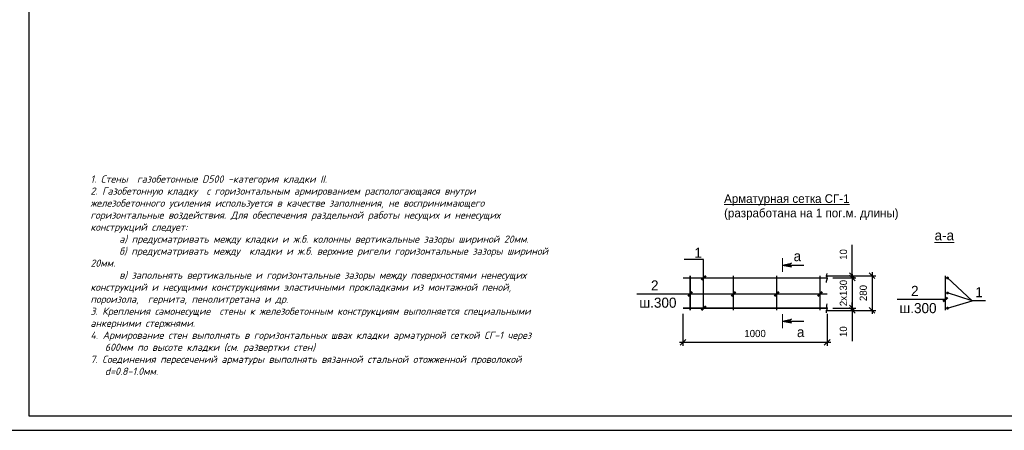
# Model space of a CAD drawing. Header units: millimetres. Extents: x -33345 to 4712671, y -3392 to 121473.
# Tile 680 of 1056: x 3555789 to 3589926, y 44501 to 58745. Entities that reach past the tile are written whole.
import ezdxf
from ezdxf.enums import TextEntityAlignment as Align

# ---------------------------------------------------------------- set-up
doc = ezdxf.new("R2010")
doc.units = ezdxf.units.MM
for name, color, linetype, lineweight in [('.', 7, 'Continuous', 15), ('0.25', 7, 'Continuous', 25), ('ACO-размер', 7, 'Continuous', 13), ('IB- Текст', 161, 'Continuous', 0), ('Штриховая-АСО', 8, 'Continuous', 15)]:
    doc.layers.add(name, color=color, linetype=linetype, lineweight=lineweight)
doc.styles.add('_text', font='isocpeui.ttf')
doc.styles.add('RUSS', font='RUSS.shx', dxfattribs={"width": 0.8, "oblique": 15, "height": 250})
doc.styles.add('X-U-RW-01$0$StyleROMANS', font='GOTHIC.TTF')
doc.dimstyles.new('RUSS$0', dxfattribs={"dimscale": 0, "dimtxt": 2.5, "dimasz": 2, "dimexe": 1.25, "dimexo": 2, "dimgap": 1.75, "dimtad": 1, "dimdec": 0, "dimlfac": 100, "dimzin": 0, "dimdsep": 46, "dimtxsty": 'RUSS', "dimblk1": 'OBLIQUE', "dimblk2": 'OBLIQUE', "dimsah": 1, "dimcen": 3, "dimdle": 1.25, "dimclrt": 1, "dimadec": 0, "dimazin": 0, "dimtfac": 0.75, "dimtdec": 0, "dimtmove": 0, "dimatfit": 0, "dimldrblk": 'OBLIQUE', "dimfxl": 1, "dimtvp": 1.5, "dimtolj": 1, "dimtzin": 0, "dimarcsym": 0})

# ---------------------------------------------------------------- blocks, each defined once
blk = doc.blocks.new('*U283')
at = {"layer": '0.25', "color": 5, "linetype": 'Continuous', "lineweight": 25, "ltscale": 100}
blk.add_lwpolyline([(-68938, 0), (0, 0), (0, 42000), (-68938, 42000), (-68938, 0)], dxfattribs=at)
at = {"layer": '0.25', "color": 7, "linetype": 'Continuous', "lineweight": 30, "ltscale": 100}
blk.add_lwpolyline([(-66938, 500), (-500, 500), (-500, 41500), (-66938, 41500), (-66938, 500)], dxfattribs=at)
blk = doc.blocks.new('_Oblique')
at = {"color": 0, "linetype": 'ByBlock', "lineweight": -2}
blk.add_line((-0.5, -0.5), (0.5, 0.5), dxfattribs=at)
blk = doc.blocks.new('*D2381')
at = {"layer": 'ACO-размер', "color": 0, "lineweight": -2, "ltscale": 5, "transparency": 16777216}
for p, q in [((3578785, 48538), (3578785, 47427)), ((3583785, 48538), (3583785, 47427)), ((3583910, 47552), (3578660, 47552))]:
    blk.add_line(p, q, dxfattribs=at)
at = {"layer": 'Defpoints', "color": 0, "ltscale": 5, "transparency": 16777216}
for p in [(3578785, 48738), (3583785, 48738), (3578785, 47552)]:
    blk.add_point(p, dxfattribs=at)
at = {"layer": 'ACO-размер', "color": 0, "lineweight": -2, "ltscale": 5, "transparency": 16777216, "xscale": 200, "yscale": 200, "zscale": 200, "rotation": 180}
blk.add_blockref('_Oblique', (3578785, 47552), dxfattribs=at)
at = {"layer": 'ACO-размер', "color": 0, "lineweight": -2, "ltscale": 5, "transparency": 16777216, "xscale": 200, "yscale": 200, "zscale": 200}
blk.add_blockref('_Oblique', (3583785, 47552), dxfattribs=at)
at = {"layer": 'ACO-размер', "color": 1, "ltscale": 5, "transparency": 16777216, "insert": (3581285, 47858), "char_height": 250, "attachment_point": 5, "style": 'X-U-RW-01$0$StyleROMANS', "bg_fill": 3, "box_fill_scale": 1.1, "bg_fill_color": 256, "bg_fill_true_color": 13158600, "bg_fill_transparency": 0}
blk.add_mtext('\\A1;1000', dxfattribs=at)
blk = doc.blocks.new('*D2382')
at = {"layer": 'ACO-размер', "color": 0, "lineweight": -2, "ltscale": 5, "transparency": 16777216}
for p, q in [((3584654, 49913), (3584654, 48613)), ((3583985, 49788), (3584779, 49788)), ((3583985, 48738), (3584779, 48738))]:
    blk.add_line(p, q, dxfattribs=at)
at = {"layer": 'Defpoints', "color": 0, "ltscale": 5, "transparency": 16777216}
for p in [(3583785, 49788), (3583785, 48738)]:
    blk.add_point(p, dxfattribs=at)
at = {"layer": 'ACO-размер', "color": 0, "lineweight": -2, "ltscale": 5, "transparency": 16777216, "xscale": 200, "yscale": 200, "zscale": 200}
for p, rotation in [((3584654, 49788), 90), ((3584654, 48738), 270)]:
    blk.add_blockref('_Oblique', p, dxfattribs=dict(at, rotation=rotation))
at = {"layer": 'ACO-размер', "color": 1, "ltscale": 5, "transparency": 16777216, "insert": (3584348, 49263), "char_height": 250, "attachment_point": 5, "rotation": 90, "style": 'X-U-RW-01$0$StyleROMANS', "bg_fill": 3, "box_fill_scale": 1.1, "bg_fill_color": 256, "bg_fill_true_color": 13158600, "bg_fill_transparency": 0}
blk.add_mtext('\\A1;2x130', dxfattribs=at)
at = {"layer": 'Defpoints', "color": 0, "ltscale": 5, "transparency": 16777216}
blk.add_point((3584654, 48738), dxfattribs=at)
blk = doc.blocks.new('*D2383')
at = {"layer": 'ACO-размер', "color": 0, "lineweight": -2, "ltscale": 5, "transparency": 16777216}
for p, q in [((3584654, 48738), (3584654, 48938)), ((3583735, 48663), (3584779, 48663)), ((3583985, 48738), (3584779, 48738)), ((3584654, 48738), (3584654, 48663)), ((3584654, 48663), (3584654, 47588))]:
    blk.add_line(p, q, dxfattribs=at)
at = {"layer": 'Defpoints', "color": 0, "ltscale": 5, "transparency": 16777216}
for p in [(3583535, 48663), (3583785, 48738), (3584654, 48663)]:
    blk.add_point(p, dxfattribs=at)
at = {"layer": 'ACO-размер', "color": 0, "lineweight": -2, "ltscale": 5, "transparency": 16777216, "xscale": 200, "yscale": 200, "zscale": 200}
for p, rotation in [((3584654, 48738), 270), ((3584654, 48663), 90)]:
    blk.add_blockref('_Oblique', p, dxfattribs=dict(at, rotation=rotation))
at = {"layer": 'ACO-размер', "color": 1, "ltscale": 5, "transparency": 16777216, "insert": (3584348, 47925), "char_height": 250, "attachment_point": 5, "rotation": 90, "style": 'X-U-RW-01$0$StyleROMANS', "bg_fill": 3, "box_fill_scale": 1.1, "bg_fill_color": 256, "bg_fill_true_color": 13158600, "bg_fill_transparency": 0}
blk.add_mtext('\\A1;10', dxfattribs=at)
blk = doc.blocks.new('*D2384')
at = {"layer": 'ACO-размер', "color": 0, "lineweight": -2, "ltscale": 5, "transparency": 16777216}
for p, q in [((3583735, 49863), (3585468, 49863)), ((3585343, 49988), (3585343, 48538)), ((3583735, 48663), (3585468, 48663))]:
    blk.add_line(p, q, dxfattribs=at)
at = {"layer": 'Defpoints', "color": 0, "ltscale": 5, "transparency": 16777216}
for p in [(3583535, 49863), (3583535, 48663), (3585343, 48663)]:
    blk.add_point(p, dxfattribs=at)
at = {"layer": 'ACO-размер', "color": 0, "lineweight": -2, "ltscale": 5, "transparency": 16777216, "xscale": 200, "yscale": 200, "zscale": 200}
for p, rotation in [((3585343, 49863), 90), ((3585343, 48663), 270)]:
    blk.add_blockref('_Oblique', p, dxfattribs=dict(at, rotation=rotation))
at = {"layer": 'ACO-размер', "color": 1, "ltscale": 5, "transparency": 16777216, "insert": (3585037, 49263), "char_height": 250, "attachment_point": 5, "rotation": 90, "style": 'X-U-RW-01$0$StyleROMANS', "bg_fill": 3, "box_fill_scale": 1.1, "bg_fill_color": 256, "bg_fill_true_color": 13158600, "bg_fill_transparency": 0}
blk.add_mtext('\\A1;280', dxfattribs=at)
blk = doc.blocks.new('*D2387')
at = {"layer": 'ACO-размер', "color": 0, "lineweight": -2, "ltscale": 5, "transparency": 16777216}
for p, q in [((3584654, 49863), (3584654, 50938)), ((3583735, 49863), (3584779, 49863)), ((3584654, 49788), (3584654, 49863)), ((3583985, 49788), (3584779, 49788)), ((3584654, 49788), (3584654, 49588))]:
    blk.add_line(p, q, dxfattribs=at)
at = {"layer": 'Defpoints', "color": 0, "ltscale": 5, "transparency": 16777216}
for p in [(3583535, 49863), (3584654, 49863), (3583785, 49788)]:
    blk.add_point(p, dxfattribs=at)
at = {"layer": 'ACO-размер', "color": 0, "lineweight": -2, "ltscale": 5, "transparency": 16777216, "xscale": 200, "yscale": 200, "zscale": 200}
for p, rotation in [((3584654, 49863), 270), ((3584654, 49788), 90)]:
    blk.add_blockref('_Oblique', p, dxfattribs=dict(at, rotation=rotation))
at = {"layer": 'ACO-размер', "color": 1, "ltscale": 5, "transparency": 16777216, "insert": (3584348, 50600), "char_height": 250, "attachment_point": 5, "rotation": 90, "style": 'X-U-RW-01$0$StyleROMANS', "bg_fill": 3, "box_fill_scale": 1.1, "bg_fill_color": 256, "bg_fill_true_color": 13158600, "bg_fill_transparency": 0}
blk.add_mtext('\\A1;10', dxfattribs=at)

msp = doc.modelspace()

# ---------------------------------------------------------------- hatches: boundary and pattern name
at = {"layer": 'Штриховая-АСО'}
h = msp.add_hatch(color=256, dxfattribs=at)
h.paths.add_polyline_path([(3582546.729, 50297.213), (3582237.354, 50235.338), (3582453.916, 50235.338)])
h.paths.add_polyline_path([(3582453.916, 50235.338), (3582237.354, 50235.338), (3582546.729, 50173.463)])
h = msp.add_hatch(color=256, dxfattribs=at)
h.paths.add_polyline_path([(3582546.729, 48228.463), (3582237.354, 48290.338), (3582453.916, 48290.338)])
h.paths.add_polyline_path([(3582453.916, 48290.338), (3582237.354, 48290.338), (3582546.729, 48352.213)])

# ---------------------------------------------------------------- linework, layer by layer
at = {"ltscale": 0.5}
msp.add_line((3588815.866, 48998.083), (3587957.704, 49264.851), dxfattribs=at)
at = {"const_width": 30.938}
msp.add_lwpolyline([(3582237.354, 50482.838), (3582237.354, 49987.838)], dxfattribs=at)
for points in [[(3582237.354, 50235.338), (3582546.729, 50297.213)], [(3582237.354, 50235.338), (3582979.854, 50235.338)], [(3582237.354, 50235.338), (3582546.729, 50173.463)], [(3582546.729, 50297.213), (3582453.916, 50235.338)], [(3582546.729, 50173.463), (3582453.916, 50235.338)]]:
    msp.add_lwpolyline(points)
at = {"ltscale": 0.5, "const_width": 50}
for points in [[(3579035.077, 49862.838), (3579035.077, 48662.838)], [(3580535.077, 49862.838), (3580535.077, 48662.838)], [(3583535.077, 49862.838), (3583535.077, 48662.838)], [(3587882.704, 49862.838), (3587882.704, 48662.838)], [(3578785.077, 49787.838), (3583785.077, 49787.838)], [(3578785.077, 48737.838), (3583785.077, 48737.838)]]:
    msp.add_lwpolyline(points, dxfattribs=at)
at = {"color": 1, "lineweight": 50}
for points in [[(3579572.927, 49858.549), (3579431.506, 49717.128)], [(3579105.788, 49299.533), (3578964.367, 49158.111)], [(3580605.788, 49299.533), (3580464.367, 49158.111)], [(3582105.788, 49299.533), (3581964.367, 49158.111)], [(3587953.415, 49110.912), (3587811.993, 48969.491)]]:
    msp.add_lwpolyline(points, dxfattribs=at)
at = {"ltscale": 0.5, "const_width": 50}
for points in [[(3587932.704, 49787.838, 1), (3587982.704, 49787.838, 1)], [(3587932.704, 49264.851, 1), (3587982.704, 49264.851, 1)], [(3587932.704, 48737.838, 1), (3587982.704, 48737.838, 1)]]:
    msp.add_lwpolyline(points, format="xyb", close=True, dxfattribs=at)
at = {"ltscale": 0.5}
for points in [[(3587957.704, 49787.838), (3588815.866, 48998.083)], [(3587882.704, 49040.202), (3586208.331, 49040.202)], [(3587957.704, 48737.838), (3588815.866, 48998.083)], [(3589275.766, 48998.083), (3589275.766, 48998.083), (3588815.866, 48998.083)]]:
    msp.add_lwpolyline(points, dxfattribs=at)

# ---------------------------------------------------------------- block references
at = {"layer": '0.25', "ltscale": 100, "transparency": 33554687}
msp.add_blockref('*U283', (3623048.522, 44501.326, 1359241.5), dxfattribs=at)

# ---------------------------------------------------------------- texts
at = {"layer": '.', "style": 'X-U-RW-01$0$StyleROMANS'}
for s, p in [('%%Ua-a', (3587847.163, 51090.409)), ('a', (3582750.931, 50368.91))]:
    msp.add_text(s, height=350, dxfattribs=at).set_placement(p, align=Align.CENTER)
for s, p in [('2', (3577805.938, 49528.822)), ('2', (3586823.363, 49340.202)), ('1', (3589050.066, 49291.586)), ('ш.300', (3586933.871, 48740.202))]:
    msp.add_text(s, height=350, dxfattribs=at).set_placement(p, align=Align.MIDDLE)
at = {"layer": '.', "insert": (3579182.136, 50834.724), "char_height": 350, "width": 133.35795, "attachment_point": 1, "style": 'X-U-RW-01$0$StyleROMANS'}
msp.add_mtext('1', dxfattribs=at)
at = {"layer": 'IB- Текст', "insert": (3558242.855, 53341.65), "char_height": 250, "width": 15419.24754, "attachment_point": 1, "style": '_text'}
msp.add_mtext('\\pxi-2,l2;{\\C0;1. Стены  газобетонные D500 -категория кладки II. \\P\\pi0,l0;2. Газобетонную кладку  с горизонтальным армированием распологающаяся внутри железобетонного усиления используется в качестве заполнения, не воспринимающего горизонтальные воздействия. Для обеспечения раздельной работы несущих и ненесущих конструкций следует:\\P^Iа) предусматривать между кладки и ж.б. колонны вертикальные зазоры шириной 20мм.\\P^Iб) предусматривать между  кладки и ж.б. верхние ригели горизонтальные зазоры шириной 20мм.\\P^Iв) запольнять вертикальные и горизонтальные зазоры между поверхностями ненесущих конструкций и несущими конструкциями эластичными прокладками из монтажной пеной, пороизола,  гернита, пенолитретана и др.\\P3. Крепления самонесущие  стены к железобетонным конструкциям выполняется специальными анкерними стержнями.\\P\\pi-2,l2;4. Армирование стен выполнять в горизонтальных швах кладки арматурной сеткой СГ-1 через 600мм по высоте кладки (см. развертки стен)  \\P7. Соединения пересечений арматуры выполнять вязанной стальной отожженной проволокой d=0.8-1.0мм. }', dxfattribs=at)

# ---------------------------------------------------------------- next in the draw order: dimensions: what is measured, and where the dimension line sits
at = {"layer": 'ACO-размер', "ltscale": 5}
dim = msp.add_linear_dim(base=(3578785.077, 47551.555), p1=(3583785.077, 48737.838), p2=(3578785.077, 48737.838), dimstyle='RUSS$0', override={"dimscale": 100, "dimlfac": 0.2, "dimtxsty": 'X-U-RW-01$0$StyleROMANS', "dimtfill": 1}, dxfattribs=at)
dim.commit()
dim.dimension.update_dxf_attribs({"geometry": '*D2381', "text_midpoint": (3581285.077, 47857.843)})

# ---------------------------------------------------------------- next in the draw order: linework, layer by layer
at = {"ltscale": 0.5}
msp.add_lwpolyline([(3579502.217, 48737.838), (3579502.217, 50425.205), (3578829.661, 50425.205)], dxfattribs=at)
at = {"ltscale": 0.5, "const_width": 50}
msp.add_lwpolyline([(3582035.077, 49862.838), (3582035.077, 48662.838)], dxfattribs=at)
at = {"color": 1, "lineweight": 50}
msp.add_lwpolyline([(3579572.927, 48808.549), (3579431.506, 48667.128)], dxfattribs=at)
at = {"const_width": 30.938}
msp.add_lwpolyline([(3582237.354, 48042.838), (3582237.354, 48537.838)], dxfattribs=at)
for points in [[(3582237.354, 48290.338), (3582546.729, 48352.213)], [(3582237.354, 48290.338), (3582979.854, 48290.338)], [(3582237.354, 48290.338), (3582546.729, 48228.463)], [(3582546.729, 48352.213), (3582453.916, 48290.338)], [(3582546.729, 48228.463), (3582453.916, 48290.338)]]:
    msp.add_lwpolyline(points)

# ---------------------------------------------------------------- next in the draw order: texts
at = {"layer": '.', "style": 'X-U-RW-01$0$StyleROMANS'}
msp.add_text('ш.300', height=350, dxfattribs=at).set_placement((3577916.446, 48928.822), align=Align.MIDDLE)
msp.add_text('a', height=350, dxfattribs=at).set_placement((3582866.977, 47735.621), align=Align.CENTER)

# ---------------------------------------------------------------- next in the draw order: dimensions: what is measured, and where the dimension line sits
at = {"layer": 'ACO-размер', "ltscale": 5}
dim = msp.add_linear_dim(base=(3584653.806, 48737.838), p1=(3583785.077, 49787.838), p2=(3583785.077, 48737.838), angle=90, text='2x130', dimstyle='RUSS$0', override={"dimscale": 100, "dimlfac": 0.2, "dimtxsty": 'X-U-RW-01$0$StyleROMANS', "dimtfill": 1}, dxfattribs=at)
dim.commit()
dim.dimension.update_dxf_attribs({"geometry": '*D2382', "text_midpoint": (3584653.806, 49262.838), "dimtype": 160})

# ---------------------------------------------------------------- next in the draw order: dimensions: what is measured, and where the dimension line sits
dim = msp.add_linear_dim(base=(3584653.806, 48662.838), p1=(3583785.077, 48737.838), p2=(3583535.077, 48662.838), angle=270, text='10', dimstyle='RUSS$0', override={"dimscale": 100, "dimlfac": 0.2, "dimtxsty": 'X-U-RW-01$0$StyleROMANS', "dimtfill": 1}, dxfattribs=at)
dim.commit()
dim.dimension.update_dxf_attribs({"geometry": '*D2383', "text_midpoint": (3584347.517, 47925.279)})

# ---------------------------------------------------------------- next in the draw order: dimensions: what is measured, and where the dimension line sits
dim = msp.add_linear_dim(base=(3585343.101, 48662.838), p1=(3583535.077, 49862.838), p2=(3583535.077, 48662.838), angle=90, text='280', dimstyle='RUSS$0', override={"dimscale": 100, "dimlfac": 0.2, "dimtxsty": 'X-U-RW-01$0$StyleROMANS', "dimtfill": 1}, dxfattribs=at)
dim.commit()
dim.dimension.update_dxf_attribs({"geometry": '*D2384', "text_midpoint": (3585036.813, 49262.838)})

# ---------------------------------------------------------------- next in the draw order: linework, layer by layer
at = {"ltscale": 0.5}
msp.add_lwpolyline([(3583535.077, 49228.822), (3577190.907, 49228.822)], dxfattribs=at)
at = {"ltscale": 0.5, "const_width": 50}
msp.add_lwpolyline([(3578785.077, 49228.822), (3583785.077, 49228.822)], dxfattribs=at)
at = {"color": 1, "lineweight": 50}
msp.add_lwpolyline([(3583605.788, 49299.533), (3583464.367, 49158.111)], dxfattribs=at)
at = {"ltscale": 1.5}
for points in [[(3583772.861, 49943.948), (3583763.51, 49850.501), (3583786.733, 49770.873), (3583762.239, 49702.888), (3583754.071, 49632.183)], [(3583772.861, 48893.948), (3583763.51, 48800.501), (3583786.733, 48720.873), (3583762.239, 48652.888), (3583754.071, 48582.183)]]:
    msp.add_spline(points, degree=3, dxfattribs=at)

# ---------------------------------------------------------------- next in the draw order: dimensions: what is measured, and where the dimension line sits
at = {"layer": 'ACO-размер', "ltscale": 5}
dim = msp.add_linear_dim(base=(3584653.806, 49862.838), p1=(3583785.077, 49787.838), p2=(3583535.077, 49862.838), angle=90, text='10', dimstyle='RUSS$0', override={"dimscale": 100, "dimlfac": 0.2, "dimtxsty": 'X-U-RW-01$0$StyleROMANS', "dimtfill": 1}, dxfattribs=at)
dim.commit()
dim.dimension.update_dxf_attribs({"geometry": '*D2387', "text_midpoint": (3584347.517, 50600.398)})

# ---------------------------------------------------------------- next in the draw order: texts
at = {"layer": '.', "insert": (3578941.241, 52689.006), "char_height": 300, "width": 7399.29987, "attachment_point": 1, "style": 'X-U-RW-01$0$StyleROMANS'}
msp.add_mtext('\\pi1269.0585;{\\LАрматурная сетка СГ-1\\P\\pi288.19514;}(разработана на 1 пог.м. длины)', dxfattribs=at)

doc.saveas('drawing.dxf')
